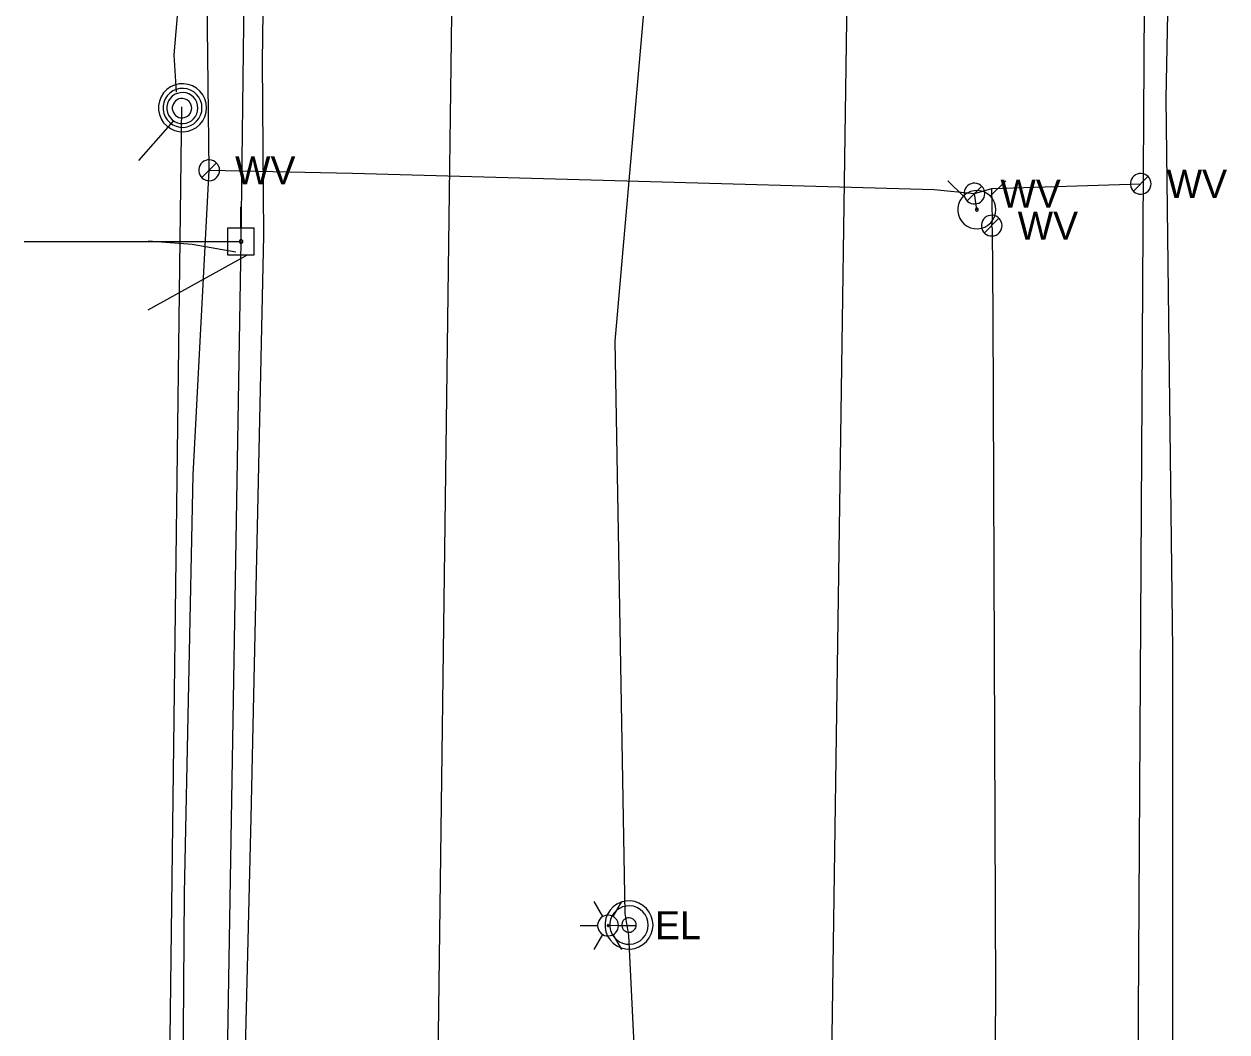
# Model space of a CAD drawing. Extents: x 596028 to 606371, y 330010 to 403088.
# Drawn here: x 601956 to 602121, y 359553.8 to 359692.1 of the extents above; entities that cross this region are included whole.
import ezdxf

# ---------------------------------------------------------------- set-up
doc = ezdxf.new("R2010")
doc.units = 0
for name, color, linetype in [('E_LTG', 7, 'Continuous'), ('E_LTG_CID', 7, 'Continuous'), ('E_UTL_E', 7, 'Continuous'), ('E_UTL_E_UG', 7, 'Continuous'), ('E_UTL_EPowerPole', 7, 'Continuous'), ('E_UTL_FO_UG', 7, 'Continuous'), ('E_UTL_G_UG', 7, 'Continuous'), ('E_UTL_MH', 7, 'Continuous'), ('E_UTL_Overhead', 7, 'Continuous'), ('E_UTL_SAN_UG', 7, 'Continuous'), ('E_UTL_W', 7, 'Continuous'), ('E_UTL_W_UG', 7, 'Continuous'), ('E_UTL_WHydrant', 7, 'Continuous')]:
    doc.layers.add(name, color=color, linetype=linetype)

msp = doc.modelspace()

# ---------------------------------------------------------------- linework, layer by layer
at = {"layer": 'E_LTG'}
for points in [[(602035.42, 359569.62), (602034.23, 359571.68)], [(602036.85, 359569.62), (602038.04, 359571.68)], [(602032.33, 359568.38), (602034.71, 359568.38)], [(602037.57, 359568.38), (602037.54, 359568.65), (602037.46, 359568.91), (602037.34, 359569.15), (602037.17, 359569.36), (602036.97, 359569.54), (602036.73, 359569.68), (602036.47, 359569.77), (602036.2, 359569.81), (602035.93, 359569.79), (602035.67, 359569.73), (602035.42, 359569.62), (602035.2, 359569.46), (602035.01, 359569.26), (602034.87, 359569.03), (602034.77, 359568.78), (602034.71, 359568.51), (602034.71, 359568.24), (602034.77, 359567.98), (602034.87, 359567.72), (602035.01, 359567.5), (602035.2, 359567.3), (602035.42, 359567.14), (602035.67, 359567.03), (602035.93, 359566.96), (602036.2, 359566.95), (602036.47, 359566.99), (602036.73, 359567.08), (602036.97, 359567.21), (602037.17, 359567.39), (602037.34, 359567.61), (602037.46, 359567.85), (602037.54, 359568.11), (602037.57, 359568.38)], [(602037.57, 359568.38), (602037.54, 359568.65), (602037.46, 359568.91), (602037.34, 359569.15), (602037.17, 359569.36), (602036.97, 359569.54), (602036.73, 359569.68), (602036.47, 359569.77), (602036.2, 359569.81), (602035.93, 359569.79), (602035.67, 359569.73), (602035.42, 359569.62), (602035.2, 359569.46), (602035.01, 359569.26), (602034.87, 359569.03), (602034.77, 359568.78), (602034.71, 359568.51), (602034.71, 359568.24), (602034.77, 359567.98), (602034.87, 359567.72), (602035.01, 359567.5), (602035.2, 359567.3), (602035.42, 359567.14), (602035.67, 359567.03), (602035.93, 359566.96), (602036.2, 359566.95), (602036.47, 359566.99), (602036.73, 359567.08), (602036.97, 359567.21), (602037.17, 359567.39), (602037.34, 359567.61), (602037.46, 359567.85), (602037.54, 359568.11), (602037.57, 359568.38)], [(602037.57, 359568.38), (602037.54, 359568.65), (602037.46, 359568.91), (602037.34, 359569.15), (602037.17, 359569.36), (602036.97, 359569.54), (602036.73, 359569.68), (602036.47, 359569.77), (602036.2, 359569.81), (602035.93, 359569.79), (602035.67, 359569.73), (602035.42, 359569.62), (602035.2, 359569.46), (602035.01, 359569.26), (602034.87, 359569.03), (602034.77, 359568.78), (602034.71, 359568.51), (602034.71, 359568.24), (602034.77, 359567.98), (602034.87, 359567.72), (602035.01, 359567.5), (602035.2, 359567.3), (602035.42, 359567.14), (602035.67, 359567.03), (602035.93, 359566.96), (602036.2, 359566.95), (602036.47, 359566.99), (602036.73, 359567.08), (602036.97, 359567.21), (602037.17, 359567.39), (602037.34, 359567.61), (602037.46, 359567.85), (602037.54, 359568.11), (602037.57, 359568.38)], [(602036.26, 359568.38), (602036.25, 359568.4), (602036.25, 359568.42), (602036.24, 359568.44), (602036.22, 359568.46), (602036.21, 359568.48), (602036.19, 359568.49), (602036.16, 359568.49), (602036.14, 359568.5), (602036.12, 359568.5), (602036.1, 359568.49), (602036.08, 359568.48), (602036.06, 359568.47), (602036.04, 359568.45), (602036.03, 359568.43), (602036.02, 359568.41), (602036.02, 359568.39), (602036.02, 359568.37), (602036.02, 359568.35), (602036.03, 359568.32), (602036.04, 359568.3), (602036.06, 359568.29), (602036.08, 359568.28), (602036.1, 359568.27), (602036.12, 359568.26), (602036.14, 359568.26), (602036.16, 359568.26), (602036.19, 359568.27), (602036.21, 359568.28), (602036.22, 359568.3), (602036.24, 359568.31), (602036.25, 359568.33), (602036.25, 359568.36), (602036.26, 359568.38)], [(602037.57, 359568.38), (602039.95, 359568.38)], [(602034.23, 359565.08), (602035.42, 359567.14)], [(602038.04, 359565.08), (602036.85, 359567.14)]]:
    msp.add_lwpolyline(points, dxfattribs=at)
at = {"layer": 'E_LTG_CID'}
msp.add_lwpolyline([(602043.69, 359086.99), (602042.08, 359198.08), (602043.03, 359218.8), (602043.8, 359252.58), (602046.66, 359354.8), (602046.79, 359386.71), (602046.88, 359405.12), (602038.97, 359566.99), (602038.48, 359570.03), (602037.12, 359648.56), (602041.37, 359697.34), (602046.93, 359747.34), (602047.07, 359768.54), (602046.73, 359770.11), (602047.59, 359908.15), (602042.37, 359984.86), (602041.75, 360075.24)], dxfattribs=at)
at = {"layer": 'E_UTL_E'}
for points in [[(602042.31, 359568.45), (602042.25, 359569.07), (602042.07, 359569.68), (602041.78, 359570.23), (602041.4, 359570.73), (602040.92, 359571.14), (602040.38, 359571.45), (602039.79, 359571.66), (602039.16, 359571.75), (602038.54, 359571.72), (602037.93, 359571.57), (602037.36, 359571.31), (602036.85, 359570.94), (602036.41, 359570.49), (602036.07, 359569.96), (602035.84, 359569.38), (602035.72, 359568.76), (602035.72, 359568.14), (602035.84, 359567.52), (602036.07, 359566.94), (602036.41, 359566.41), (602036.85, 359565.96), (602037.36, 359565.59), (602037.93, 359565.33), (602038.54, 359565.18), (602039.16, 359565.15), (602039.79, 359565.24), (602040.38, 359565.45), (602040.92, 359565.76), (602041.4, 359566.17), (602041.78, 359566.67), (602042.07, 359567.22), (602042.25, 359567.83), (602042.31, 359568.45)], [(602042.31, 359568.45), (602042.25, 359569.07), (602042.07, 359569.68), (602041.78, 359570.23), (602041.4, 359570.73), (602040.92, 359571.14), (602040.38, 359571.45), (602039.79, 359571.66), (602039.16, 359571.75), (602038.54, 359571.72), (602037.93, 359571.57), (602037.36, 359571.31), (602036.85, 359570.94), (602036.41, 359570.49), (602036.07, 359569.96), (602035.84, 359569.38), (602035.72, 359568.76), (602035.72, 359568.14), (602035.84, 359567.52), (602036.07, 359566.94), (602036.41, 359566.41), (602036.85, 359565.96), (602037.36, 359565.59), (602037.93, 359565.33), (602038.54, 359565.18), (602039.16, 359565.15), (602039.79, 359565.24), (602040.38, 359565.45), (602040.92, 359565.76), (602041.4, 359566.17), (602041.78, 359566.67), (602042.07, 359567.22), (602042.25, 359567.83), (602042.31, 359568.45)], [(602041.65, 359568.45), (602041.6, 359568.95), (602041.46, 359569.43), (602041.23, 359569.88), (602040.92, 359570.27), (602040.54, 359570.6), (602040.1, 359570.85), (602039.63, 359571.02), (602039.13, 359571.09), (602038.63, 359571.06), (602038.14, 359570.94), (602037.69, 359570.74), (602037.28, 359570.45), (602036.93, 359570.08), (602036.66, 359569.66), (602036.47, 359569.19), (602036.38, 359568.7), (602036.38, 359568.2), (602036.47, 359567.71), (602036.66, 359567.24), (602036.93, 359566.82), (602037.28, 359566.45), (602037.69, 359566.16), (602038.14, 359565.96), (602038.63, 359565.84), (602039.13, 359565.81), (602039.63, 359565.88), (602040.1, 359566.05), (602040.54, 359566.3), (602040.92, 359566.63), (602041.23, 359567.02), (602041.46, 359567.47), (602041.6, 359567.95), (602041.65, 359568.45)], [(602041.65, 359568.45), (602041.6, 359568.95), (602041.46, 359569.43), (602041.23, 359569.88), (602040.92, 359570.27), (602040.54, 359570.6), (602040.1, 359570.85), (602039.63, 359571.02), (602039.13, 359571.09), (602038.63, 359571.06), (602038.14, 359570.94), (602037.69, 359570.74), (602037.28, 359570.45), (602036.93, 359570.08), (602036.66, 359569.66), (602036.47, 359569.19), (602036.38, 359568.7), (602036.38, 359568.2), (602036.47, 359567.71), (602036.66, 359567.24), (602036.93, 359566.82), (602037.28, 359566.45), (602037.69, 359566.16), (602038.14, 359565.96), (602038.63, 359565.84), (602039.13, 359565.81), (602039.63, 359565.88), (602040.1, 359566.05), (602040.54, 359566.3), (602040.92, 359566.63), (602041.23, 359567.02), (602041.46, 359567.47), (602041.6, 359567.95), (602041.65, 359568.45)], [(602040, 359568.45), (602039.98, 359568.64), (602039.93, 359568.82), (602039.84, 359568.99), (602039.72, 359569.13), (602039.58, 359569.26), (602039.42, 359569.35), (602039.24, 359569.41), (602039.05, 359569.44), (602038.87, 359569.43), (602038.68, 359569.39), (602038.51, 359569.31), (602038.36, 359569.2), (602038.23, 359569.06), (602038.13, 359568.9), (602038.06, 359568.73), (602038.02, 359568.54), (602038.02, 359568.36), (602038.06, 359568.17), (602038.13, 359568), (602038.23, 359567.84), (602038.36, 359567.7), (602038.51, 359567.59), (602038.68, 359567.51), (602038.87, 359567.47), (602039.05, 359567.46), (602039.24, 359567.49), (602039.42, 359567.55), (602039.58, 359567.64), (602039.72, 359567.77), (602039.84, 359567.91), (602039.93, 359568.08), (602039.98, 359568.26), (602040, 359568.45)], [(602040, 359568.45), (602039.98, 359568.64), (602039.93, 359568.82), (602039.84, 359568.99), (602039.72, 359569.13), (602039.58, 359569.26), (602039.42, 359569.35), (602039.24, 359569.41), (602039.05, 359569.44), (602038.87, 359569.43), (602038.68, 359569.39), (602038.51, 359569.31), (602038.36, 359569.2), (602038.23, 359569.06), (602038.13, 359568.9), (602038.06, 359568.73), (602038.02, 359568.54), (602038.02, 359568.36), (602038.06, 359568.17), (602038.13, 359568), (602038.23, 359567.84), (602038.36, 359567.7), (602038.51, 359567.59), (602038.68, 359567.51), (602038.87, 359567.47), (602039.05, 359567.46), (602039.24, 359567.49), (602039.42, 359567.55), (602039.58, 359567.64), (602039.72, 359567.77), (602039.84, 359567.91), (602039.93, 359568.08), (602039.98, 359568.26), (602040, 359568.45)]]:
    msp.add_lwpolyline(points, dxfattribs=at)
at = {"layer": 'E_UTL_E_UG'}
msp.add_lwpolyline([(602036.14, 359568.39), (602039.01, 359568.45)], dxfattribs=at)
at = {"layer": 'E_UTL_EPowerPole'}
for points in [[(601985.77, 359664.09), (601985.77, 359667)], [(601987.61, 359664.09), (601983.92, 359664.09)], [(601983.92, 359664.09), (601983.92, 359660.4)], [(601987.61, 359660.4), (601987.61, 359664.09)], [(601986.04, 359662.25), (601986.03, 359662.29), (601986.02, 359662.34), (601986, 359662.38), (601985.97, 359662.41), (601985.94, 359662.44), (601985.9, 359662.47), (601985.85, 359662.48), (601985.81, 359662.49), (601985.76, 359662.49), (601985.72, 359662.47), (601985.68, 359662.46), (601985.64, 359662.43), (601985.61, 359662.4), (601985.59, 359662.36), (601985.57, 359662.32), (601985.56, 359662.27), (601985.56, 359662.23), (601985.57, 359662.18), (601985.59, 359662.14), (601985.61, 359662.1), (601985.64, 359662.07), (601985.68, 359662.04), (601985.72, 359662.02), (601985.76, 359662.01), (601985.81, 359662.01), (601985.85, 359662.02), (601985.9, 359662.03), (601985.94, 359662.06), (601985.97, 359662.08), (601986, 359662.12), (601986.02, 359662.16), (601986.03, 359662.2), (601986.04, 359662.25)], [(601983.92, 359660.4), (601987.61, 359660.4)]]:
    msp.add_lwpolyline(points, dxfattribs=at)
at = {"layer": 'E_UTL_FO_UG'}
for points in [[(601976.95, 359682.74), (601976.59, 359687.86), (601978.56, 359710.82), (601979.54, 359772.92), (601981.74, 359917.5), (601981.99, 359955.18), (601981.91, 359957.28), (601981.64, 359959.44), (601982.01, 360042.1), (601983.18, 360156.18), (601986.24, 360288.56), (601986.53, 360325.7), (601985.94, 360329.91)], [(602120.67, 359200.93), (602106.47, 359205.95), (602106.79, 359211.09), (602106.18, 359235.13), (602108.71, 359331.77), (602108.99, 359354.82), (602109.97, 359394.35), (602116.34, 359412.88), (602115.67, 359481.87), (602115.52, 359504.45), (602114.67, 359510.46), (602113.62, 359540.47), (602113.64, 359606.18), (602112.7, 359681.86), (602113.46, 359721.53), (602113.5, 359756.31), (602113.73, 359788.59), (602113.17, 359812.17), (602113.61, 359821.49)], [(601966.43, 358862.28), (601968, 359008.43), (601970.01, 359149.75), (601971.78, 359287.04), (601980.98, 359310.78), (601974.59, 359426.55), (601974.81, 359524.74), (601975.77, 359531.07), (601977.66, 359680.73)], [(601976.44, 359678.73), (601971.7, 359673.38)], [(601985.08, 359660.78), (601979.08, 359661.86), (601973.06, 359662.32)], [(601986.52, 359660.32), (601973, 359652.81)]]:
    msp.add_lwpolyline(points, dxfattribs=at)
at = {"layer": 'E_UTL_G_UG'}
for points in [[(601981.41, 359151.97), (601983.06, 359227.97), (601983.79, 359286.76), (601983.84, 359287.29), (601984.42, 359351.28), (601984.8, 359408.77), (601985.08, 359469.91), (601985.33, 359492.21), (601985.69, 359523.34), (601987.17, 359583.17), (601988.92, 359663.01), (601988.74, 359686.98), (601989.06, 359710.39), (601989.78, 359803.45), (601990.35, 359832.65), (601991.62, 359916.26), (601992.43, 359984.9), (601992.5, 360011.35)], [(602107.24, 359507.62), (602108.29, 359538.41), (602108.87, 359548.58), (602110.47, 359817.84)]]:
    msp.add_lwpolyline(points, dxfattribs=at)
at = {"layer": 'E_UTL_MH'}
for points in [[(601981.05, 359680.6), (601980.99, 359681.22), (601980.81, 359681.83), (601980.53, 359682.38), (601980.14, 359682.88), (601979.66, 359683.29), (601979.12, 359683.6), (601978.53, 359683.81), (601977.91, 359683.9), (601977.28, 359683.87), (601976.67, 359683.72), (601976.1, 359683.46), (601975.59, 359683.09), (601975.16, 359682.64), (601974.82, 359682.11), (601974.58, 359681.53), (601974.46, 359680.91), (601974.46, 359680.29), (601974.58, 359679.67), (601974.82, 359679.09), (601975.16, 359678.56), (601975.59, 359678.11), (601976.1, 359677.74), (601976.67, 359677.48), (601977.28, 359677.33), (601977.91, 359677.3), (601978.53, 359677.39), (601979.12, 359677.6), (601979.66, 359677.91), (601980.14, 359678.32), (601980.53, 359678.82), (601980.81, 359679.37), (601980.99, 359679.98), (601981.05, 359680.6)], [(601980.43, 359680.6), (601980.39, 359681.1), (601980.24, 359681.59), (601980.01, 359682.04), (601979.69, 359682.44), (601979.31, 359682.78), (601978.87, 359683.03), (601978.39, 359683.2), (601977.88, 359683.27), (601977.38, 359683.24), (601976.88, 359683.12), (601976.42, 359682.91), (601976, 359682.62), (601975.65, 359682.25), (601975.38, 359681.82), (601975.19, 359681.35), (601975.09, 359680.85), (601975.09, 359680.34), (601975.19, 359679.84), (601975.38, 359679.37), (601975.65, 359678.94), (601976, 359678.57), (601976.42, 359678.28), (601976.88, 359678.07), (601977.38, 359677.95), (601977.88, 359677.92), (601978.39, 359677.99), (601978.87, 359678.16), (601979.31, 359678.41), (601979.69, 359678.75), (601980.01, 359679.15), (601980.24, 359679.6), (601980.39, 359680.09), (601980.43, 359680.6)], [(601979.87, 359680.57), (601979.83, 359680.97), (601979.72, 359681.36), (601979.53, 359681.72), (601979.28, 359682.04), (601978.98, 359682.3), (601978.63, 359682.5), (601978.24, 359682.64), (601977.84, 359682.69), (601977.44, 359682.67), (601977.05, 359682.58), (601976.68, 359682.41), (601976.35, 359682.18), (601976.07, 359681.88), (601975.85, 359681.54), (601975.7, 359681.17), (601975.62, 359680.77), (601975.62, 359680.36), (601975.7, 359679.97), (601975.85, 359679.59), (601976.07, 359679.25), (601976.35, 359678.96), (601976.68, 359678.72), (601977.05, 359678.55), (601977.44, 359678.46), (601977.84, 359678.44), (601978.24, 359678.5), (601978.63, 359678.63), (601978.98, 359678.83), (601979.28, 359679.1), (601979.53, 359679.42), (601979.72, 359679.78), (601979.83, 359680.16), (601979.87, 359680.57)], [(601979.02, 359680.55), (601978.99, 359680.8), (601978.92, 359681.05), (601978.8, 359681.27), (601978.65, 359681.47), (601978.46, 359681.64), (601978.24, 359681.76), (601978, 359681.85), (601977.75, 359681.88), (601977.49, 359681.87), (601977.25, 359681.81), (601977.02, 359681.7), (601976.81, 359681.56), (601976.64, 359681.37), (601976.5, 359681.16), (601976.41, 359680.93), (601976.36, 359680.68), (601976.36, 359680.42), (601976.41, 359680.18), (601976.5, 359679.94), (601976.64, 359679.73), (601976.81, 359679.54), (601977.02, 359679.4), (601977.25, 359679.29), (601977.49, 359679.23), (601977.75, 359679.22), (601978, 359679.26), (601978.24, 359679.34), (601978.46, 359679.47), (601978.65, 359679.63), (601978.8, 359679.83), (601978.92, 359680.06), (601978.99, 359680.3), (601979.02, 359680.55)]]:
    msp.add_lwpolyline(points, dxfattribs=at)
at = {"layer": 'E_UTL_Overhead'}
for points in [[(601966.98, 358349.71), (601973.66, 358787.78), (601976.75, 358958.92), (601977.97, 359111.94), (601981.19, 359312.23), (601983.51, 359526.6), (601985.8, 359662.25), (601987.84, 359828.62), (601989.65, 359947.39), (601991.34, 360075.03), (601992.79, 360204.36), (601996.6, 360395.42), (601996.88, 360486.88), (601998.68, 360539.79), (601998.36, 360632.61), (601999.96, 360761.05), (602001.64, 360876.73), (602001.68, 360897.47), (602002.94, 360981.08), (602003.73, 361045.7), (602006.07, 361225.37), (602007.31, 361412.08)], [(601956.02, 359662.25), (601985.8, 359662.25)]]:
    msp.add_lwpolyline(points, dxfattribs=at)
at = {"layer": 'E_UTL_SAN_UG'}
msp.add_line((602066.71, 359539.83), (602071.01, 359839.88), dxfattribs=at)
msp.add_lwpolyline([(602012.25, 359504.52), (602016.69, 359843.9)], dxfattribs=at)
at = {"layer": 'E_UTL_W'}
for points in [[(601982.83, 359672.03), (601982.81, 359672.3), (601982.73, 359672.56), (601982.61, 359672.8), (601982.44, 359673.01), (601982.23, 359673.19), (601982, 359673.33), (601981.74, 359673.41), (601981.47, 359673.45), (601981.2, 359673.44), (601980.94, 359673.38), (601980.69, 359673.26), (601980.47, 359673.11), (601980.29, 359672.91), (601980.14, 359672.68), (601980.04, 359672.43), (601979.99, 359672.16), (601979.99, 359671.89), (601980.04, 359671.63), (601980.14, 359671.38), (601980.29, 359671.15), (601980.47, 359670.95), (601980.69, 359670.79), (601980.94, 359670.68), (601981.2, 359670.62), (601981.47, 359670.6), (601981.74, 359670.64), (601982, 359670.73), (601982.23, 359670.87), (601982.44, 359671.04), (601982.61, 359671.26), (601982.73, 359671.5), (601982.81, 359671.76), (601982.83, 359672.03)], [(601980.4, 359671.02), (601982.41, 359673.04)], [(602110.63, 359670.17), (602110.61, 359670.44), (602110.53, 359670.7), (602110.41, 359670.94), (602110.24, 359671.15), (602110.03, 359671.33), (602109.8, 359671.46), (602109.54, 359671.55), (602109.27, 359671.59), (602109, 359671.58), (602108.74, 359671.51), (602108.49, 359671.4), (602108.27, 359671.24), (602108.09, 359671.05), (602107.94, 359670.82), (602107.84, 359670.57), (602107.79, 359670.3), (602107.79, 359670.03), (602107.84, 359669.76), (602107.94, 359669.51), (602108.09, 359669.28), (602108.27, 359669.09), (602108.49, 359668.93), (602108.74, 359668.82), (602109, 359668.75), (602109.27, 359668.74), (602109.54, 359668.78), (602109.8, 359668.87), (602110.03, 359669), (602110.24, 359669.18), (602110.41, 359669.39), (602110.53, 359669.64), (602110.61, 359669.9), (602110.63, 359670.17)], [(602108.2, 359669.16), (602110.21, 359671.17)], [(602087.82, 359668.83), (602087.8, 359669.1), (602087.72, 359669.36), (602087.6, 359669.6), (602087.43, 359669.82), (602087.22, 359669.99), (602086.99, 359670.13), (602086.73, 359670.22), (602086.46, 359670.26), (602086.19, 359670.24), (602085.93, 359670.18), (602085.68, 359670.07), (602085.46, 359669.91), (602085.28, 359669.71), (602085.13, 359669.49), (602085.03, 359669.23), (602084.98, 359668.97), (602084.98, 359668.7), (602085.03, 359668.43), (602085.13, 359668.18), (602085.28, 359667.95), (602085.46, 359667.75), (602085.68, 359667.6), (602085.93, 359667.48), (602086.19, 359667.42), (602086.46, 359667.41), (602086.73, 359667.45), (602086.99, 359667.53), (602087.22, 359667.67), (602087.43, 359667.85), (602087.6, 359668.06), (602087.72, 359668.3), (602087.8, 359668.56), (602087.82, 359668.83)], [(602085.39, 359667.82), (602087.4, 359669.84)], [(602090.19, 359664.43), (602090.17, 359664.7), (602090.09, 359664.96), (602089.97, 359665.2), (602089.8, 359665.41), (602089.59, 359665.59), (602089.36, 359665.73), (602089.1, 359665.82), (602088.83, 359665.86), (602088.56, 359665.84), (602088.3, 359665.78), (602088.05, 359665.67), (602087.83, 359665.51), (602087.65, 359665.31), (602087.5, 359665.08), (602087.4, 359664.83), (602087.35, 359664.57), (602087.35, 359664.3), (602087.4, 359664.03), (602087.5, 359663.78), (602087.65, 359663.55), (602087.83, 359663.35), (602088.05, 359663.2), (602088.3, 359663.08), (602088.56, 359663.02), (602088.83, 359663.01), (602089.1, 359663.05), (602089.36, 359663.13), (602089.59, 359663.27), (602089.8, 359663.45), (602089.97, 359663.66), (602090.09, 359663.9), (602090.17, 359664.16), (602090.19, 359664.43)], [(602087.76, 359663.42), (602089.77, 359665.44)]]:
    msp.add_lwpolyline(points, dxfattribs=at)
at = {"layer": 'E_UTL_W_UG'}
for points in [[(601973.28, 359168.07), (601974.93, 359233.92), (601975.83, 359340.64), (601976.66, 359395.32), (601977.04, 359455.79), (601977.65, 359495.85), (601977.61, 359516.2), (601978.05, 359572.79), (601979.2, 359630.24), (601981.41, 359672.03), (601980.94, 359711.2), (601981.6, 359773.44), (601981.95, 359831.36), (601983.96, 359939.3), (601985.82, 359960.11), (601985.13, 359963.2), (601985.07, 359965.47), (601985.74, 359997.89), (601982.7, 360082.49)], [(601981.41, 359672.03), (602001.08, 359671.65), (602035.46, 359670.65), (602080.89, 359669.39), (602086.4, 359668.83), (602088.77, 359669.52), (602109.21, 359670.17)], [(602116.63, 359410.98), (602088.23, 359409.45), (602088.33, 359410.09), (602089.35, 359559.35), (602088.99, 359652.21), (602088.87, 359663.98), (602088.77, 359664.43), (602088.87, 359665.15), (602088.77, 359669.52)], [(602086.73, 359666.62), (602086.4, 359668.83)]]:
    msp.add_lwpolyline(points, dxfattribs=at)
at = {"layer": 'E_UTL_WHydrant'}
for points in [[(602084.9, 359668.46), (602082.75, 359670.6)], [(602089.35, 359666.62), (602089.31, 359667.12), (602089.16, 359667.6), (602088.94, 359668.04), (602088.63, 359668.43), (602088.25, 359668.76), (602087.82, 359669.01), (602087.35, 359669.17), (602086.85, 359669.24), (602086.36, 359669.22), (602085.87, 359669.1), (602085.42, 359668.9), (602085.01, 359668.61), (602084.67, 359668.25), (602084.4, 359667.83), (602084.21, 359667.36), (602084.12, 359666.87), (602084.12, 359666.38), (602084.21, 359665.89), (602084.4, 359665.42), (602084.67, 359665), (602085.01, 359664.64), (602085.42, 359664.35), (602085.87, 359664.15), (602086.36, 359664.03), (602086.85, 359664.01), (602087.35, 359664.08), (602087.82, 359664.24), (602088.25, 359664.49), (602088.63, 359664.81), (602088.94, 359665.21), (602089.16, 359665.65), (602089.31, 359666.13), (602089.35, 359666.62)], [(602088.57, 359668.46), (602090.71, 359670.6)], [(602086.93, 359666.62), (602086.93, 359666.66), (602086.92, 359666.7), (602086.9, 359666.73), (602086.87, 359666.76), (602086.85, 359666.79), (602086.81, 359666.81), (602086.78, 359666.82), (602086.74, 359666.83), (602086.7, 359666.82), (602086.66, 359666.81), (602086.63, 359666.8), (602086.6, 359666.78), (602086.57, 359666.75), (602086.55, 359666.72), (602086.54, 359666.68), (602086.53, 359666.64), (602086.53, 359666.61), (602086.54, 359666.57), (602086.55, 359666.53), (602086.57, 359666.5), (602086.6, 359666.47), (602086.63, 359666.45), (602086.66, 359666.44), (602086.7, 359666.43), (602086.74, 359666.42), (602086.78, 359666.43), (602086.81, 359666.44), (602086.85, 359666.46), (602086.87, 359666.49), (602086.9, 359666.52), (602086.92, 359666.55), (602086.93, 359666.59), (602086.93, 359666.62)]]:
    msp.add_lwpolyline(points, dxfattribs=at)

# ---------------------------------------------------------------- texts
at = {"layer": 'E_UTL_E'}
msp.add_text('EL', height=3.849, dxfattribs=at).set_placement((602042.57, 359566.5))
msp.add_text('EL', height=3.849, dxfattribs=at).set_placement((602042.57, 359566.5))
at = {"layer": 'E_UTL_W'}
for p in [(601984.97, 359670.1), (602089.96, 359666.91), (602112.77, 359668.24), (602092.33, 359662.51)]:
    msp.add_text('WV', height=3.85, dxfattribs=at).set_placement(p)

doc.saveas('drawing.dxf')
